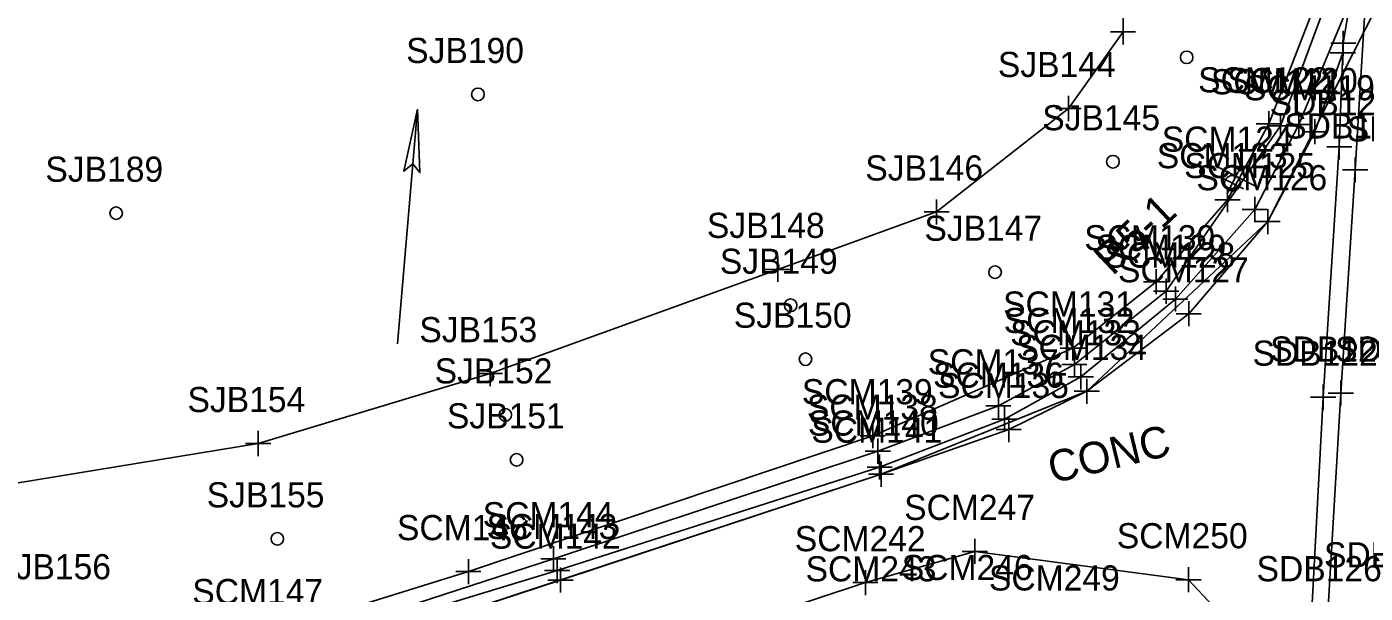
# Model space of a CAD drawing. Extents: x 941041 to 969446, y 397014 to 416764.
# Drawn here: x 951629.5 to 951842.4, y 402863.5 to 402953.7 of the extents above; entities that cross this region are included whole.
import ezdxf

# ---------------------------------------------------------------- set-up
doc = ezdxf.new("R2010")
doc.units = 0
for name, color, linetype in [('SURVEY - DRAINAGE - Area Shapes', 7, 'Continuous'), ('SURVEY - DRAINAGE - Area Shapes Text', 7, 'Continuous'), ('SURVEY - DTM - Breaklines', 7, 'Continuous'), ('SURVEY - DTM - Breaklines - Points - Locators', 7, 'Continuous'), ('SURVEY - DTM - Breaklines - Points - Numbers', 7, 'Continuous'), ('SURVEY - DTM - Spot Points - Locators', 7, 'Continuous'), ('SURVEY - DTM - Spot Points - Point Numbers', 7, 'Continuous'), ('SURVEY - ROADSIDE BARRIERS - Points - Locators', 7, 'Continuous'), ('SURVEY - ROADSIDE BARRIERS - Points - Numbers', 7, 'Continuous'), ('SURVEY - ROADSIDE BARRIERS with Text', 7, 'Continuous'), ('SURVEY - TRAFFIC CONTROL - Signs - Points - Locators', 7, 'Continuous'), ('SURVEY - TRAFFIC CONTROL - Signs - Points - Numbers', 7, 'Continuous'), ('SURVEY - TRAFFIC CONTROL - Signs and Devices with Text', 7, 'Continuous'), ('SURVEY - TRANSPORTATION - Features', 7, 'Continuous'), ('SURVEY - TRANSPORTATION - Features - Points - Locators', 7, 'Continuous'), ('SURVEY - TRANSPORTATION - Features - Points - Numbers', 7, 'Continuous'), ('SURVEY - TRANSPORTATION - Features Text', 7, 'Continuous'), ('SURVEY - TRANSPORTATION - Roads', 7, 'Continuous'), ('SURVEY - TRANSPORTATION - Roads - Points - Locators', 7, 'Continuous'), ('SURVEY - TRANSPORTATION - Roads - Points - Numbers', 7, 'Continuous')]:
    doc.layers.add(name, color=color, linetype=linetype)

msp = doc.modelspace()

# ---------------------------------------------------------------- linework, layer by layer
at = {"layer": 'SURVEY - DRAINAGE - Area Shapes'}
msp.add_lwpolyline([(951056.09, 402625.14), (951316.12, 402734.28), (951765.36, 402882.47), (951798.09, 402895.65), (951826.87, 402922.65), (951854.04, 402976.32)], dxfattribs=at)
at = {"layer": 'SURVEY - DRAINAGE - Area Shapes Text'}
msp.add_line((951691.59, 402940.57), (951688.43, 402903.19), dxfattribs=at)
msp.add_lwpolyline([(951691.59, 402940.57), (951691.99, 402930.45), (951690.85, 402931.85), (951689.45, 402930.67)], close=True, dxfattribs=at)
msp.add_lwpolyline([(951691.59, 402940.57), (951691.99, 402930.45), (951690.85, 402931.85), (951689.45, 402930.67), (951691.59, 402940.57)], dxfattribs=at)
at = {"layer": 'SURVEY - DTM - Breaklines'}
msp.add_lwpolyline([(951882.04, 403161.94), (951846.13, 403137.88), (951842.49, 403135.16), (951819.49, 403118.63), (951804.31, 403100.56), (951797.51, 403082.91), (951802.83, 403059.09), (951802.81, 403022.02), (951804.05, 402974.85), (951803.85, 402952.87), (951795.18, 402940.67), (951774.2, 402924.2), (951748.94, 402915.06), (951703.15, 402898.47), (951666.26, 402887.34), (951618.02, 402879.46), (951581.51, 402871.51), (951533.2, 402851.75), (951496.15, 402840.06)], dxfattribs=at)
at = {"layer": 'SURVEY - DTM - Breaklines - Points - Locators'}
for p, q in [((951803.85, 402954.87), (951803.85, 402950.87)), ((951805.85, 402952.87), (951801.85, 402952.87)), ((951795.18, 402942.67), (951795.18, 402938.67)), ((951797.18, 402940.67), (951793.18, 402940.67)), ((951774.2, 402926.2), (951774.2, 402922.2)), ((951776.2, 402924.2), (951772.2, 402924.2)), ((951748.94, 402917.06), (951748.94, 402913.06)), ((951750.94, 402915.06), (951746.94, 402915.06)), ((951703.15, 402900.47), (951703.15, 402896.47)), ((951705.15, 402898.47), (951701.15, 402898.47)), ((951666.26, 402889.34), (951666.26, 402885.34)), ((951668.26, 402887.34), (951664.26, 402887.34))]:
    msp.add_line(p, q, dxfattribs=at)
at = {"layer": 'SURVEY - DTM - Spot Points - Locators'}
for centre in [(951813.97, 402948.8), (951701.22, 402942.9), (951802.24, 402932.19), (951643.68, 402924), (951783.49, 402914.61), (951750.97, 402909.35), (951753.34, 402900.76), (951705.58, 402891.9), (951707.38, 402884.75), (951669.32, 402872.18)]:
    msp.add_circle(centre, 1, dxfattribs=at)
at = {"layer": 'SURVEY - ROADSIDE BARRIERS - Points - Locators'}
for p, q in [((951828.9, 402939.92), (951828.9, 402935.92)), ((951830.9, 402937.92), (951826.9, 402937.92)), ((951810.71, 402913.58), (951810.71, 402909.58)), ((951812.71, 402911.58), (951808.71, 402911.58)), ((951796.11, 402901.93), (951796.11, 402897.93)), ((951798.11, 402899.93), (951794.11, 402899.93)), ((951784.02, 402895.34), (951784.02, 402891.34)), ((951786.02, 402893.34), (951782.02, 402893.34)), ((951766.85, 402886.13), (951762.85, 402886.13)), ((951764.85, 402888.13), (951764.85, 402884.13)), ((951713.23, 402871.01), (951713.23, 402867.01)), ((951715.23, 402869.01), (951711.23, 402869.01))]:
    msp.add_line(p, q, dxfattribs=at)
at = {"layer": 'SURVEY - ROADSIDE BARRIERS with Text'}
msp.add_lwpolyline([(951848.35, 403097.02), (951848.23, 403089.87), (951846.31, 403052.22), (951842.11, 403004.22), (951841.37, 402982.69), (951839.92, 402971.41), (951836.27, 402957.78), (951828.9, 402937.92), (951810.71, 402911.58), (951796.11, 402899.93), (951784.02, 402893.34), (951764.85, 402886.13), (951713.23, 402869.01), (951667.42, 402854.09), (951635.47, 402843.71), (951596.35, 402831.52), (951574.84, 402824.77)], dxfattribs=at)
at = {"layer": 'SURVEY - TRAFFIC CONTROL - Signs - Points - Locators'}
for p, q in [((951823.03, 402927.89), (951819.46, 402929.69)), ((951820.34, 402927), (951822.15, 402930.57))]:
    msp.add_line(p, q, dxfattribs=at)
at = {"layer": 'SURVEY - TRAFFIC CONTROL - Signs and Devices with Text'}
msp.add_line((951818.45, 402931.57), (951825.14, 402928.19), dxfattribs=at)
msp.add_circle((951821.25, 402928.76), 1.25, dxfattribs=at)
at = {"layer": 'SURVEY - TRANSPORTATION - Features'}
msp.add_lwpolyline([(951846.56, 403091.78), (951845.62, 403090.54), (951844.19, 403053.45), (951841.06, 403003.88), (951840.1, 402982.66), (951838.45, 402972.77), (951834.7, 402957.88), (951827.04, 402938.23), (951820.46, 402926.15), (951809.1, 402913.09), (951795.85, 402902.54), (951764.02, 402888.59), (951699.7, 402866.96), (951667.03, 402856.79), (951633.83, 402847.29), (951594.02, 402835.22), (951574.16, 402829.05), (951546.44, 402816.84), (951480.21, 402794.6), (951425.64, 402777.13), (951361.86, 402755.1), (951314.06, 402737.89), (951266.38, 402722.33)], dxfattribs=at)
at = {"layer": 'SURVEY - TRANSPORTATION - Features - Points - Locators'}
for p, q in [((951827.04, 402940.23), (951827.04, 402936.23)), ((951829.04, 402938.23), (951825.04, 402938.23)), ((951820.46, 402928.15), (951820.46, 402924.15)), ((951822.46, 402926.15), (951818.46, 402926.15)), ((951809.1, 402915.09), (951809.1, 402911.09)), ((951811.1, 402913.09), (951807.1, 402913.09)), ((951795.85, 402904.54), (951795.85, 402900.54)), ((951797.85, 402902.54), (951793.85, 402902.54)), ((951764.02, 402890.59), (951764.02, 402886.59)), ((951766.02, 402888.59), (951762.02, 402888.59)), ((951699.7, 402868.96), (951699.7, 402864.96)), ((951701.7, 402866.96), (951697.7, 402866.96))]:
    msp.add_line(p, q, dxfattribs=at)
at = {"layer": 'SURVEY - TRANSPORTATION - Roads'}
for points in [[(951850.77, 403094.74), (951848.67, 403093.27), (951847.03, 403054.83), (951844.77, 403016.32), (951842.55, 402975.68), (951840.38, 402960.21), (951838.88, 402951.04), (951838.25, 402934.55), (951835.69, 402894.73), (951833.3, 402849.97), (951830.14, 402802.83), (951827.63, 402758.71), (951826.6, 402731.27), (951825.03, 402701.94)], [(951850.77, 403094.74), (951848.35, 403054.96), (951845.92, 403016.37), (951843.55, 402976.06), (951840.78, 402930.88), (951838.49, 402895.38), (951836.44, 402860.42), (951833.68, 402802.75)], [(951839.36, 402956.2), (951831.8, 402938.12), (951824.82, 402924.58), (951812.18, 402910.34), (951797.13, 402897.96), (951784.98, 402891.23), (951765.13, 402883.6), (951713.83, 402867.13), (951667.99, 402853.17), (951635.64, 402842.16), (951596.86, 402828.93), (951575.85, 402822.32), (951547.75, 402813.45), (951504.97, 402799.57), (951480.95, 402791.51), (951426.84, 402773.73), (951362.66, 402752.74), (951314.74, 402736.56), (951267.51, 402719.52), (951265.42, 402718.75)], [(951838.82, 402949.53), (951834.35, 402936.96), (951826.87, 402922.65), (951814.29, 402908), (951798.09, 402895.65), (951785.66, 402889.57), (951765.36, 402882.47), (951714.37, 402865.61), (951668.43, 402850.51), (951636.44, 402839.9), (951597.52, 402827.1), (951576.73, 402820.37), (951548.16, 402811.05), (951505.55, 402797.08), (951481.9, 402789.14), (951427.76, 402771.42), (951363.34, 402750.09), (951316.12, 402734.28), (951266.91, 402717.03)], [(951273.58, 402702.54), (951313.07, 402716.73), (951371.43, 402736.36), (951424.82, 402753.82), (951488.51, 402774.76), (951548.11, 402794.58), (951608.67, 402814.56), (951652.69, 402828.65), (951716.09, 402849.74), (951762.86, 402865.2), (951780.27, 402870.18), (951814.27, 402865.67), (951829.77, 402849.1), (951832.66, 402840.42)]]:
    msp.add_lwpolyline(points, dxfattribs=at)
at = {"layer": 'SURVEY - TRANSPORTATION - Roads - Points - Locators'}
for p, q in [((951838.88, 402953.04), (951838.88, 402949.04)), ((951840.88, 402951.04), (951836.88, 402951.04)), ((951838.82, 402951.53), (951838.82, 402947.53)), ((951840.82, 402949.53), (951836.82, 402949.53)), ((951831.8, 402940.12), (951831.8, 402936.12)), ((951833.8, 402938.12), (951829.8, 402938.12)), ((951834.35, 402938.96), (951834.35, 402934.96)), ((951836.35, 402936.96), (951832.35, 402936.96)), ((951838.25, 402936.55), (951838.25, 402932.55)), ((951840.25, 402934.55), (951836.25, 402934.55)), ((951842.78, 402930.88), (951838.78, 402930.88)), ((951840.78, 402932.88), (951840.78, 402928.88)), ((951824.82, 402926.58), (951824.82, 402922.58)), ((951826.82, 402924.58), (951822.82, 402924.58)), ((951826.87, 402924.65), (951826.87, 402920.65)), ((951828.87, 402922.65), (951824.87, 402922.65)), ((951812.18, 402912.34), (951812.18, 402908.34)), ((951814.18, 402910.34), (951810.18, 402910.34)), ((951814.29, 402910), (951814.29, 402906)), ((951816.29, 402908), (951812.29, 402908)), ((951797.13, 402899.96), (951797.13, 402895.96)), ((951799.13, 402897.96), (951795.13, 402897.96)), ((951798.09, 402897.65), (951798.09, 402893.65)), ((951838.49, 402897.38), (951838.49, 402893.38)), ((951800.09, 402895.65), (951796.09, 402895.65)), ((951837.69, 402894.73), (951833.69, 402894.73)), ((951835.69, 402896.73), (951835.69, 402892.73)), ((951840.49, 402895.38), (951836.49, 402895.38)), ((951784.98, 402893.23), (951784.98, 402889.23)), ((951786.98, 402891.23), (951782.98, 402891.23)), ((951785.66, 402891.57), (951785.66, 402887.57)), ((951787.66, 402889.57), (951783.66, 402889.57)), ((951765.13, 402885.6), (951765.13, 402881.6)), ((951765.36, 402884.47), (951765.36, 402880.47)), ((951767.13, 402883.6), (951763.13, 402883.6)), ((951767.36, 402882.47), (951763.36, 402882.47)), ((951780.27, 402872.18), (951780.27, 402868.18)), ((951713.83, 402869.13), (951713.83, 402865.13)), ((951782.27, 402870.18), (951778.27, 402870.18)), ((951715.83, 402867.13), (951711.83, 402867.13)), ((951714.37, 402867.61), (951714.37, 402863.61)), ((951762.86, 402867.2), (951762.86, 402863.2)), ((951814.27, 402867.67), (951814.27, 402863.67)), ((951716.37, 402865.61), (951712.37, 402865.61)), ((951764.86, 402865.2), (951760.86, 402865.2)), ((951816.27, 402865.67), (951812.27, 402865.67))]:
    msp.add_line(p, q, dxfattribs=at)

# ---------------------------------------------------------------- texts
at = {"layer": 'SURVEY - DTM - Breaklines - Points - Numbers'}
for s, p in [('SJB144', (951783.94, 402945.67)), ('SDB117', (951839.44, 402935.41)), ('SJB146', (951762.85, 402929.2)), ('SJB148', (951737.65, 402920.06)), ('SJB153', (951691.91, 402903.47)), ('SDB124', (951837.59, 402900.36)), ('SJB154', (951655.02, 402892.34)), ('SDB125', (951835.82, 402867.63)), ('SDB125', (951835.82, 402867.63))]:
    msp.add_text(s, height=4, dxfattribs=at).set_placement(p)
at = {"layer": 'SURVEY - DTM - Spot Points - Point Numbers'}
for s, p in [('SJB190', (951689.81, 402947.9)), ('SJB145', (951791, 402937.19)), ('SJB189', (951632.42, 402929)), ('SJB147', (951772.25, 402919.61)), ('SJB149', (951739.71, 402914.35)), ('SJB150', (951741.93, 402905.76)), ('SJB152', (951694.34, 402896.9)), ('SJB151', (951696.3, 402889.75)), ('SJB155', (951658.08, 402877.18)), ('SJB156', (951624.12, 402865.74))]:
    msp.add_text(s, height=4, dxfattribs=at).set_placement(p)
at = {"layer": 'SURVEY - ROADSIDE BARRIERS - Points - Numbers'}
for s, p in [('SCM121', (951817.82, 402942.92)), ('SCM129', (951799.45, 402916.58)), ('SCM132', (951784.87, 402904.93)), ('SCM137', (951772.78, 402898.34)), ('SCM138', (951753.56, 402891.13)), ('SCM144', (951701.99, 402874.01))]:
    msp.add_text(s, height=4, dxfattribs=at).set_placement(p)
at = {"layer": 'SURVEY - TRAFFIC CONTROL - Signs - Points - Numbers'}
msp.add_text('SCM124', height=4, dxfattribs=at).set_placement((951810.01, 402933.79))
at = {"layer": 'SURVEY - TRAFFIC CONTROL - Signs and Devices with Text'}
msp.add_text('R5-1', height=5, rotation=43.3806, dxfattribs=at).set_placement((951802.19, 402913.91))
at = {"layer": 'SURVEY - TRANSPORTATION - Features - Points - Numbers'}
for s, p in [('SCM122', (951815.8, 402943.23)), ('SCM123', (951809.22, 402931.15)), ('SCM130', (951797.69, 402918.09)), ('SCM131', (951784.77, 402907.54)), ('SCM139', (951752.76, 402893.59)), ('SCM146', (951688.35, 402871.96)), ('SCM147', (951655.79, 402861.79))]:
    msp.add_text(s, height=4, dxfattribs=at).set_placement(p)
at = {"layer": 'SURVEY - TRANSPORTATION - Features Text'}
msp.add_text('CONC', height=5, rotation=13.4957, dxfattribs=at).set_placement((951792.61, 402880.96))
at = {"layer": 'SURVEY - TRANSPORTATION - Roads - Points - Numbers'}
for s, p in [('SCM120', (951820.38, 402943.12)), ('SCM119', (951823.1, 402941.96)), ('SDB121', (951827.17, 402939.55)), ('SDB118', (951829.49, 402935.88)), ('SCM125', (951813.58, 402929.58)), ('SCM126', (951815.52, 402927.65)), ('SCM128', (951800.89, 402915.34)), ('SCM127', (951803.05, 402913)), ('SCM133', (951785.89, 402902.96)), ('SCM134', (951786.85, 402900.65)), ('SDB122', (951824.45, 402899.73)), ('SDB123', (951827.25, 402900.38)), ('SCM136', (951773.63, 402896.23)), ('SCM135', (951774.42, 402894.57)), ('SCM140', (951753.72, 402888.6)), ('SCM141', (951754.27, 402887.47)), ('SCM247', (951769.03, 402875.18)), ('SCM143', (951702.59, 402872.13)), ('SCM142', (951703.13, 402870.61)), ('SCM242', (951751.63, 402870.2)), ('SCM250', (951802.86, 402870.67)), ('SCM243', (951753.35, 402865.4)), ('SCM246', (951768.65, 402865.61)), ('SDB126', (951825.09, 402865.42)), ('SCM249', (951782.52, 402863.95))]:
    msp.add_text(s, height=4, dxfattribs=at).set_placement(p)

doc.saveas('drawing.dxf')
